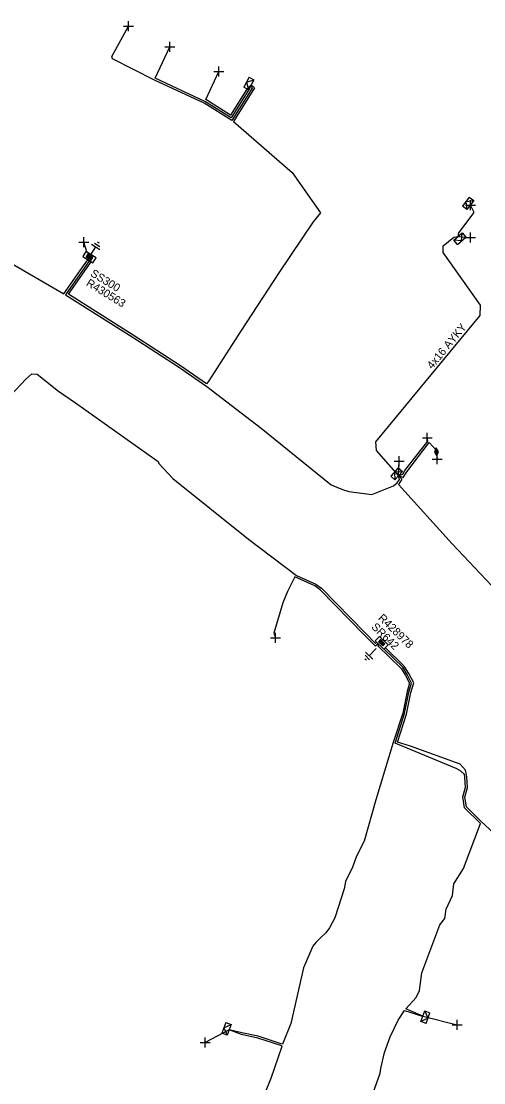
# Model space of a CAD drawing. Extents: x -540466 to -537383, y -1184038 to -1179972.
# Drawn here: x -538241.5 to -538183.7, y -1181054.5 to -1180921.9 of the extents above; entities that cross this region are included whole.
import ezdxf

# ---------------------------------------------------------------- set-up
doc = ezdxf.new("R2010")
doc.units = 0
for name, color, linetype in [('Vrstva 1', 7, 'Continuous'), ('Vrstva 14', 7, 'Continuous'), ('Vrstva 15', 7, 'Continuous'), ('Vrstva 19', 7, 'Continuous'), ('Vrstva 28', 7, 'Continuous'), ('Vrstva 29', 7, 'Continuous'), ('Vrstva 30', 7, 'Continuous'), ('Vrstva 31', 7, 'Continuous'), ('Vrstva 34', 7, 'Continuous'), ('Vrstva 4', 7, 'Continuous'), ('Vrstva 5', 7, 'Continuous'), ('Vrstva 52', 7, 'Continuous'), ('Vrstva 59', 7, 'Continuous'), ('Vrstva 6', 7, 'Continuous'), ('Vrstva 8', 7, 'Continuous'), ('Vrstva 9', 7, 'Continuous')]:
    doc.layers.add(name, color=color, linetype=linetype)

# ---------------------------------------------------------------- blocks, each defined once
blk = doc.blocks.new('NN870')
at = {"layer": 'Vrstva 4'}
for points in [[(0, -0.25), (0.5, 0), (0, 0.25), (-0.5, 0), (0, -0.25)], [(0.37, 0), (0, 0.19), (-0.36, 0), (0, -0.19), (0.37, 0)], [(0.24, 0), (0, 0.12), (-0.25, 0), (0, -0.12), (0.24, 0)], [(0.12, 0), (0, 0.06), (-0.13, 0), (0, -0.06), (0.12, 0)]]:
    blk.add_lwpolyline(points, dxfattribs=at)
blk = doc.blocks.new('NN800')
at = {"layer": 'Vrstva 1'}
for points in [[(-0.44, 0.44), (0.44, -0.44)], [(-0.44, -0.44), (0.44, 0.44)]]:
    blk.add_lwpolyline(points, dxfattribs=at)
blk = doc.blocks.new('NN620')
at = {"layer": 'Vrstva 8'}
for points in [[(0.75, 0), (-0.75, 0)], [(-0.75, 0), (-0.75, -0.75)], [(0.75, -0.75), (0.75, 0)], [(-0.75, -0.75), (0.75, -0.75)], [(0.37, -0.18), (-0.38, -0.18)], [(-0.38, -0.18), (-0.38, -0.56)], [(-0.38, -0.56), (0.37, -0.56)], [(0.32, -0.23), (-0.33, -0.23)], [(-0.33, -0.23), (-0.33, -0.51)], [(-0.33, -0.51), (0.32, -0.51)], [(0.27, -0.27), (-0.28, -0.27)], [(-0.28, -0.27), (-0.28, -0.46)], [(-0.28, -0.46), (0.27, -0.46)], [(0.23, -0.32), (-0.23, -0.32)], [(-0.23, -0.32), (-0.23, -0.42)], [(-0.23, -0.42), (0.23, -0.42)], [(-0.19, -0.37), (0.19, -0.37)], [(0.23, -0.42), (0.23, -0.32)], [(0.27, -0.46), (0.27, -0.27)], [(0.32, -0.51), (0.32, -0.23)], [(0.37, -0.56), (0.37, -0.18)]]:
    blk.add_lwpolyline(points, dxfattribs=at)
blk = doc.blocks.new('NN630')
at = {"layer": 'Vrstva 9'}
for points in [[(0, -0.7), (-0.7, 0)], [(-0.7, -0.7), (-0.7, 0), (0.7, 0), (0.7, -0.7)], [(-0.7, -0.7), (0.7, -0.7)], [(0, -0.7), (0.7, 0)]]:
    blk.add_lwpolyline(points, dxfattribs=at)
blk = doc.blocks.new('NN810')
at = {"layer": 'Vrstva 14'}
for points in [[(0, -0.64), (0, -1.89)], [(0.63, -1.89), (-0.62, -1.89)], [(0.39, -2.2), (-0.4, -2.2)], [(0, -2.52), (-0.12, -2.52)], [(0.14, -2.52), (0, -2.52)]]:
    blk.add_lwpolyline(points, dxfattribs=at)

msp = doc.modelspace()

# ---------------------------------------------------------------- linework, layer by layer
at = {"layer": 'Vrstva 5'}
for points in [[(-538212.74, -1180929.79), (-538212.33, -1180930.18), (-538214.96, -1180934.4), (-538207.62, -1180940.77), (-538204.07, -1180945.79), (-538205.02, -1180946.91), (-538209.28, -1180953.28), (-538213.99, -1180960.5), (-538218.13, -1180966.92), (-538218.35, -1180967.17), (-538221.57, -1180964.9), (-538227.5, -1180961.1), (-538235.59, -1180955.97), (-538232.77, -1180951.9)], [(-538284.41, -1180931.84), (-538280.39, -1180933.3), (-538280.75, -1180934.19), (-538280.48, -1180934.26), (-538275.62, -1180936.05), (-538269.76, -1180938.6), (-538261.41, -1180942.6), (-538252.74, -1180946.75), (-538244.18, -1180951.3), (-538236.15, -1180955.91), (-538233.84, -1180952.57), (-538233.17, -1180951.65)], [(-538194.33, -1180978.63), (-538197.08, -1180975.49), (-538197.16, -1180974.39), (-538184.12, -1180958.62), (-538184.08, -1180957.34), (-538188.77, -1180950.75), (-538188.75, -1180949.93), (-538187.42, -1180948.82), (-538186.9, -1180948.76)], [(-538232.97, -1180951.76), (-538235.94, -1180956.04), (-538227.63, -1180961.31), (-538221.71, -1180965.11), (-538218.31, -1180967.5), (-538211.51, -1180972.72), (-538202.76, -1180979.78), (-538201.35, -1180980.35), (-538200.53, -1180980.63), (-538197.66, -1180981), (-538194.97, -1180979.92), (-538194.5, -1180979.54), (-538194.23, -1180979.11), (-538194.33, -1180978.63)], [(-538242.8, -1180968.57), (-538240.9, -1180966.58), (-538240.15, -1180965.92), (-538239.5, -1180965.97), (-538236.84, -1180968.07), (-538234.72, -1180969.54), (-538224.36, -1180976.86), (-538224.28, -1180977.13), (-538222.54, -1180978.99), (-538213.1, -1180986.58), (-538207.1, -1180991.12), (-538204.66, -1180992.18), (-538203.97, -1180992.7), (-538198.51, -1180998.29), (-538197.21, -1180999.61), (-538197.06, -1180999.46)], [(-538194.33, -1180978.63), (-538193.91, -1180979.08), (-538194.33, -1180979.73), (-538187.63, -1180987.15), (-538181.26, -1180993.9), (-538175.13, -1181000.46), (-538170.84, -1181005.4), (-538170.6, -1181005.64), (-538170.46, -1181005.63)], [(-538196.72, -1180999.79), (-538196.91, -1180999.91), (-538194.01, -1181002.74), (-538193.46, -1181003.62), (-538192.97, -1181004.58), (-538193.27, -1181005.62), (-538193.82, -1181008.3), (-538194.99, -1181011.96), (-538197.18, -1181019.16), (-538198.63, -1181024.3), (-538199.61, -1181026.18), (-538200.1, -1181027.57), (-538200.96, -1181029.33), (-538201.15, -1181030.27), (-538202.29, -1181033.9), (-538202.95, -1181035.14), (-538203.41, -1181035.76), (-538204.15, -1181036.44), (-538204.67, -1181036.96), (-538205.04, -1181037.43), (-538206.23, -1181040.13), (-538207.81, -1181047.1), (-538208.83, -1181049.69), (-538208.99, -1181049.61), (-538211.86, -1181048.67), (-538213.92, -1181048.24), (-538215.51, -1181047.88)], [(-538197.49, -1181055.77), (-538196.64, -1181053.29), (-538196.55, -1181052.73), (-538196.09, -1181050.7), (-538195.38, -1181048.74), (-538194.39, -1181046.69), (-538193.58, -1181045.45), (-538191.34, -1181046.19), (-538191.31, -1181046.18), (-538193.44, -1181045.24), (-538192.14, -1181043.86), (-538191.73, -1181042.97), (-538191.44, -1181040.75), (-538189.18, -1181034.74), (-538188.54, -1181033.95), (-538188.38, -1181032.81), (-538187.61, -1181031.11), (-538187.44, -1181029.63), (-538186.21, -1181027.74), (-538184.1, -1181022.1), (-538186.09, -1181020.15), (-538186.31, -1181018.77), (-538185.95, -1181017.56), (-538186.04, -1181016.3), (-538186.11, -1181015.97), (-538186.6, -1181015.5), (-538187.14, -1181015.23), (-538194.47, -1181012.2), (-538194.77, -1181012.08), (-538193.58, -1181008.36), (-538193.03, -1181005.68), (-538192.7, -1181004.55), (-538193.24, -1181003.5), (-538193.81, -1181002.58), (-538196.14, -1181000.32)], [(-538174.69, -1181030.44), (-538184.01, -1181021.84), (-538185.86, -1181020.03), (-538186.05, -1181018.79), (-538185.7, -1181017.59), (-538185.79, -1181016.27), (-538185.96, -1181015.43), (-538186.64, -1181014.7), (-538192.86, -1181012.45), (-538194.45, -1181011.92), (-538193.34, -1181008.43), (-538192.78, -1181005.74), (-538192.44, -1181004.53), (-538193.03, -1181003.37), (-538193.62, -1181002.42), (-538195.96, -1181000.14)], [(-538213.38, -1181061.53), (-538210.24, -1181053.9), (-538208.9, -1181049.92), (-538209.06, -1181049.84), (-538211.93, -1181048.91), (-538213.97, -1181048.48), (-538215.51, -1181047.88)]]:
    msp.add_lwpolyline(points, dxfattribs=at)
at = {"layer": 'Vrstva 52'}
for points in [[(-538212.74, -1180929.79), (-538212.65, -1180930.22), (-538215.17, -1180934.27), (-538218.65, -1180932.1), (-538224.85, -1180929.21), (-538230.1, -1180926.57), (-538230.16, -1180926.28), (-538228.08, -1180922.48)], [(-538212.74, -1180929.79), (-538212.97, -1180930.26), (-538215.25, -1180933.92), (-538218.53, -1180931.88), (-538224.74, -1180928.98), (-538222.93, -1180925.06)], [(-538212.74, -1180929.79), (-538213.31, -1180930.33), (-538215.33, -1180933.58), (-538218.44, -1180931.64), (-538216.81, -1180928.13)], [(-538186.9, -1180948.76), (-538186.81, -1180948.28), (-538184.89, -1180945.74), (-538185.36, -1180944.82)], [(-538194.33, -1180978.63), (-538193.81, -1180978.44), (-538193.54, -1180978.01), (-538190.67, -1180974.31), (-538190.74, -1180973.9)], [(-538194.33, -1180978.63), (-538193.77, -1180978.85), (-538193.32, -1180978.14), (-538190.5, -1180974.5), (-538189.59, -1180975.5), (-538189.58, -1180975.67), (-538189.51, -1180976.56)], [(-538196.88, -1180999.64), (-538197.22, -1180999.96), (-538198.69, -1180998.47), (-538204.14, -1180992.89), (-538204.79, -1180992.4), (-538207.31, -1180991.28), (-538208.22, -1180993.12), (-538208.78, -1180994.53), (-538209.92, -1180998.31), (-538209.71, -1180998.91)]]:
    msp.add_lwpolyline(points, dxfattribs=at)
at = {"layer": 'Vrstva 59'}
for points in [[(-538233.27, -1180950.78), (-538233.67, -1180949.45)], [(-538186.9, -1180948.76), (-538185.35, -1180948.88)], [(-538194.33, -1180978.63), (-538194.27, -1180976.84)], [(-538191.31, -1181046.18), (-538187.01, -1181047.27)], [(-538215.51, -1181047.88), (-538218.51, -1181049.45)]]:
    msp.add_lwpolyline(points, dxfattribs=at)

# ---------------------------------------------------------------- block references
at = {"layer": 'Vrstva 15'}
for p, rotation in [((-538233.17, -1180951.65), 148.4843111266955), ((-538196.7, -1180999.78), -44.18854722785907)]:
    msp.add_blockref('NN810', p, dxfattribs=dict(at, rotation=rotation))
at = {"layer": 'Vrstva 19', "rotation": -85.737722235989}
msp.add_blockref('NN870', (-538189.58, -1180975.67), dxfattribs=at)
at = {"layer": 'Vrstva 28'}
for p, rotation in [((-538233.17, -1180951.65), 148.4843111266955), ((-538196.7, -1180999.78), 135.81145277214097)]:
    msp.add_blockref('NN620', p, dxfattribs=dict(at, rotation=rotation))
at = {"layer": 'Vrstva 31'}
for p, rotation in [((-538212.74, -1180929.79), -118.34222772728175), ((-538185.36, -1180944.82), -127.15353891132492), ((-538186.9, -1180948.76), 40.25762223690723), ((-538194.33, -1180978.63), -132.15913059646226), ((-538191.31, -1181046.18), 69.9713277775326), ((-538215.51, -1181047.87), -109.78805281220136)]:
    msp.add_blockref('NN630', p, dxfattribs=dict(at, rotation=rotation))
at = {"layer": 'Vrstva 34'}
for p, rotation in [((-538228.08, -1180922.48), 45), ((-538222.93, -1180925.06), 45), ((-538216.81, -1180928.13), 45.00000009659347), ((-538185.36, -1180944.82), 45), ((-538185.35, -1180948.88), 45), ((-538233.67, -1180949.45), 45.000000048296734), ((-538190.74, -1180973.9), 45.00000009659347), ((-538194.27, -1180976.84), 45), ((-538189.51, -1180976.56), 45), ((-538209.71, -1180998.91), 45), ((-538187.01, -1181047.27), 45.00000009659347), ((-538218.51, -1181049.45), 45)]:
    msp.add_blockref('NN800', p, dxfattribs=dict(at, rotation=rotation))

# ---------------------------------------------------------------- texts
at = {"layer": 'Vrstva 29'}
for s, rotation, p in [('R430563', 328.484, (-538233.47, -1180954.82)), ('R428978', 315.811, (-538196.95, -1180996.52))]:
    msp.add_text(s, height=1, rotation=rotation, dxfattribs=at).set_placement(p)
at = {"layer": 'Vrstva 30'}
for s, rotation, p in [('SS300', 328.484, (-538232.93, -1180953.62)), ('SR642', 315.811, (-538197.8, -1180997.63))]:
    msp.add_text(s, height=1, rotation=rotation, dxfattribs=at).set_placement(p)
at = {"layer": 'Vrstva 6'}
msp.add_text('4x16 AYKY', height=1, rotation=50.425, dxfattribs=at).set_placement((-538190.13, -1180965.4))

doc.saveas('drawing.dxf')
